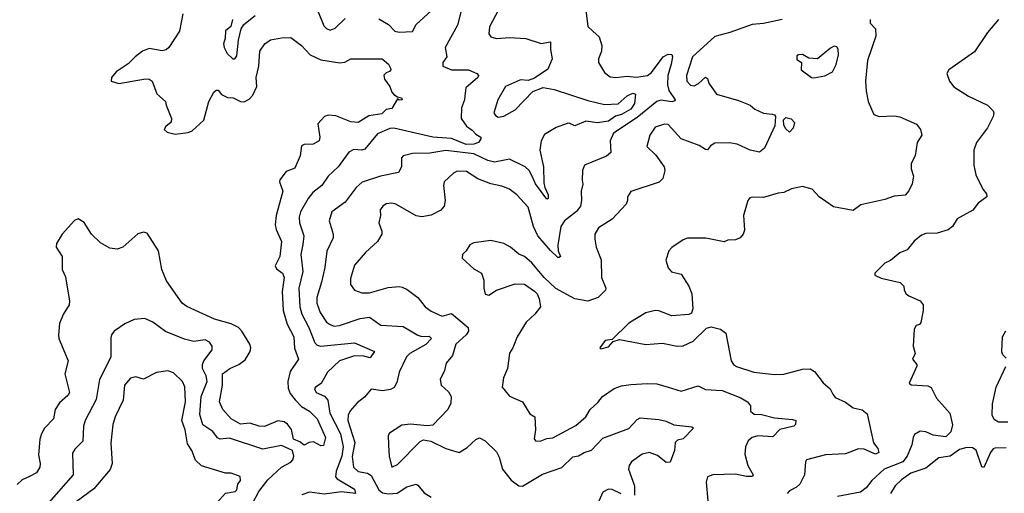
# Model space of a CAD drawing. Extents: x 1954683 to 2060285, y 904798 to 1016299.
# Tile 283 of 472: x 1994782 to 2000055, y 971255 to 973794. Entities that reach past the tile are written whole.
import ezdxf

# ---------------------------------------------------------------- set-up
doc = ezdxf.new("R2010")
doc.units = 0

msp = doc.modelspace()

# ---------------------------------------------------------------- linework, layer by layer
at = {"layer": '0CON10XD'}
for points in [[(1997395.9, 973944.1), (1997297.5, 973755), (1997295, 973717.5), (1997305, 973702), (1997335, 973692.9), (1997405, 973697.9), (1997492.4, 973692.4), (1997575, 973665.6), (1997625.5, 973675.5), (1997624.5, 973634.5), (1997633.1, 973585), (1997611.1, 973528.9), (1997540, 973480), (1997505, 973468.5), (1997465, 973470.9), (1997383.3, 973435), (1997343.5, 973365), (1997322, 973295), (1997330, 973280), (1997345, 973271.4), (1997375, 973277.3), (1997435, 973311.5), (1997530.6, 973409.4), (1997585, 973430), (1997645, 973419.6), (1997825, 973360.3), (1997915, 973338.9), (1997987, 973343), (1998035, 973386.7), (1998065, 973400.8), (1998080, 973395), (1998075.6, 973345), (1998054.4, 973315), (1998005, 973285.6), (1997973.2, 973276.8), (1997935, 973249.3), (1997875, 973240.6), (1997815, 973250.7), (1997755, 973225.5), (1997725, 973238.8), (1997715, 973237.5), (1997655, 973215.5), (1997592.2, 973177.8), (1997575.6, 973145), (1997567.7, 973095), (1997587.5, 973005), (1997588.9, 972918.9), (1997593.8, 972893.8), (1997613.3, 972855), (1997612.5, 972835), (1997605, 972831.2), (1997544.5, 972914.5), (1997526.8, 972955), (1997510.3, 972985), (1997488.8, 973005), (1997405, 973045.9), (1997325, 973030.7), (1997289.7, 973039.7), (1997215, 973074.1), (1997065, 973092.8), (1996978.1, 973078.1), (1996885, 973077.3), (1996835.8, 973064.2), (1996826.4, 973053.6), (1996827.5, 973005), (1996811.2, 972975), (1996714.7, 972955.3), (1996616.4, 972923.6), (1996584.7, 972895.3), (1996525, 972815.5), (1996453.3, 972765), (1996439.1, 972715), (1996461.4, 972645), (1996460.6, 972625), (1996427.3, 972552.7), (1996416.9, 972465), (1996397.9, 972387.9), (1996374.1, 972305), (1996374, 972275), (1996391.6, 972225), (1996425, 972173.5), (1996441.2, 972161.2), (1996465, 972152.2), (1996495, 972154.1), (1996605, 972193.3), (1996655, 972199.6), (1996716.9, 972156.9), (1996835, 972150), (1996915, 972103.4), (1996935, 972096.8), (1996975, 972097.1), (1996987.6, 972085), (1996957.5, 972052.5), (1996871.1, 972005), (1996853.3, 971986.7), (1996814.5, 971905), (1996801.3, 971848.7), (1996786.9, 971823.1), (1996767.9, 971812.1), (1996725, 971804.1), (1996665, 971814), (1996629.2, 971770.8), (1996589.8, 971740.2), (1996552.2, 971697.8), (1996541.8, 971675), (1996539.2, 971645), (1996577.3, 971527.3), (1996563.6, 971453.6), (1996569.4, 971395), (1996595, 971371.6), (1996645, 971363.1), (1996665, 971351.5), (1996704.7, 971275), (1996725, 971257.5), (1996756.7, 971253.3), (1996802.9, 971257.1), (1996855, 971289.6), (1996905, 971304.3), (1996915, 971300), (1996947.9, 971257.9), (1996985.4, 971235.4)], [(1995656.7, 973825), (1995638.3, 973731.7), (1995581.2, 973645), (1995566.8, 973633.2), (1995545, 973627.5), (1995475, 973638.8), (1995440, 973625), (1995400, 973595), (1995363, 973557), (1995298.6, 973515), (1995273.8, 973485), (1995272.5, 973465), (1995312.4, 973452.4), (1995455, 973476.3), (1995475, 973474.7), (1995491.8, 973465), (1995517.1, 973397.1), (1995563.8, 973355), (1995565.8, 973335), (1995595.8, 973264.2), (1995594, 973245), (1995565, 973222), (1995556.2, 973205), (1995571.3, 973191.3), (1995615, 973180), (1995685, 973190), (1995705, 973198.6), (1995768.9, 973255), (1995795.3, 973354.7), (1995821.3, 973405), (1995835, 973416.9), (1995845, 973415.5), (1995863.8, 973393.8), (1995895, 973376.4), (1995925, 973374.5), (1995965, 973354.6), (1995985, 973353.5), (1996011.5, 973368.5), (1996030.6, 973389.4), (1996051.5, 973435), (1996049.1, 973485), (1996062.5, 973545), (1996068.6, 973625), (1996095.7, 973665), (1996125, 973685.6), (1996185, 973697.5), (1996235, 973698.1), (1996291.4, 973655), (1996337.1, 973605), (1996395, 973578.2), (1996497.5, 973562.5), (1996524.2, 973565.8), (1996555.9, 973584.1), (1996724.1, 973584.1), (1996756.7, 973555), (1996767.5, 973535), (1996770, 973525), (1996763, 973517), (1996745, 973510), (1996733, 973497), (1996736, 973475), (1996765, 973436.7), (1996776, 973406), (1996785, 973392.5), (1996805, 973380), (1996827.5, 973375), (1996830, 973365), (1996815, 973362.5), (1996805, 973370), (1996775, 973317.5), (1996745, 973313.3), (1996720.9, 973289.1), (1996651.9, 973278.1), (1996595, 973243.5), (1996555, 973247.3), (1996475, 973278.7), (1996435, 973282.7), (1996415, 973275.6), (1996379.1, 973235), (1996390, 973165), (1996386.2, 973143.8), (1996353.4, 973126.6), (1996305, 973124.4), (1996291.8, 973118.2), (1996284.5, 973065), (1996255, 972998.8), (1996209.7, 972980.3), (1996175.8, 972935), (1996173.6, 972925), (1996191.5, 972875), (1996154.8, 972745), (1996150.4, 972695), (1996155, 972668.6), (1996183.8, 972605), (1996176, 972524), (1996151.2, 972475), (1996158, 972458), (1996190, 972435), (1996197.7, 972412.3), (1996187.5, 972337.5), (1996193.3, 972235), (1996215, 972162.9), (1996250.3, 972095), (1996253.7, 972033.7), (1996275.8, 971974.2), (1996231.5, 971908.5), (1996218.6, 971855), (1996219.9, 971819.9), (1996231.3, 971791.3), (1996256.6, 971756.6), (1996291.4, 971721.4), (1996335, 971695.3), (1996375.9, 971655), (1996420, 971555), (1996408.3, 971511.7), (1996395, 971510.6), (1996355, 971531.2), (1996331.6, 971528.4), (1996305, 971514), (1996281.6, 971531.6), (1996249.2, 971545), (1996238.1, 971598.1), (1996216.9, 971626.9), (1996198.1, 971638.1), (1996165, 971643.8), (1996094, 971614), (1996065, 971615.6), (1996015, 971630.6), (1995965, 971625.5), (1995914.5, 971655), (1995870.9, 971705), (1995852.3, 971745), (1995867.8, 971835), (1995868.9, 971895), (1995908, 971925), (1995955, 971945.5), (1995989.7, 971970.3), (1996017.1, 972015), (1996019.6, 972035), (1996014, 972054), (1995972.5, 972125), (1995954.1, 972144.1), (1995913.9, 972163.9), (1995825, 972188.4), (1995677.3, 972257.3), (1995651.9, 972275), (1995567.5, 972395), (1995543, 972455), (1995525.8, 972555), (1995465, 972650.4), (1995445, 972654.8), (1995415, 972647.1), (1995335, 972574.7), (1995305, 972563.8), (1995265, 972569.4), (1995215, 972597.7), (1995166.7, 972645), (1995127.2, 972707.2), (1995095, 972726.9), (1995075, 972716.9), (1995009.6, 972645), (1994978.8, 972595), (1994978, 972575), (1995009.5, 972525), (1995009.2, 972455), (1995026.8, 972415), (1995049.4, 972285), (1995047.1, 972265), (1995015, 972213.1), (1994996.1, 972165), (1994989.2, 972105), (1994992.1, 972085), (1995041.5, 971965), (1995023.3, 971895), (1995048.1, 971795), (1995039.7, 971780.3), (1994995, 971740.4), (1994972.9, 971705), (1994963.9, 971655), (1994915.3, 971605), (1994899.4, 971575), (1994890.7, 971545), (1994882.1, 971462.1), (1994891.5, 971415), (1994889.5, 971395), (1994871.4, 971365), (1994834, 971345), (1994795, 971328.2), (1994767.7, 971302.3)], [(1995921.4, 973795), (1995912.6, 973757.4), (1995884, 973735), (1995883.3, 973695), (1995874.5, 973664.5), (1995876.9, 973645), (1995892.6, 973612.6), (1995923.4, 973583.4), (1995935, 973584.2), (1995945, 973600), (1995953.9, 973685), (1995968.2, 973745), (1995982.2, 973767.8), (1996042.7, 973817.3)], [(1997150, 973855), (1997126.7, 973765), (1997061.1, 973645), (1997070, 973595), (1997047.8, 973565), (1997047.5, 973545), (1997095, 973525.5), (1997186, 973526), (1997230, 973505), (1997239.2, 973495), (1997235.8, 973485), (1997172, 973428), (1997165.6, 973385.6), (1997164.5, 973365), (1997148.5, 973321.5), (1997146.1, 973265), (1997175, 973223.3), (1997205, 973202.6), (1997225, 973179.7), (1997251.2, 973165), (1997252.5, 973155), (1997240, 973135), (1997214, 973126), (1997172.5, 973125), (1997095, 973156.4), (1996995, 973163.5), (1996785, 973211.9), (1996765, 973210.5), (1996697.7, 973182.3), (1996629.8, 973100.2), (1996615, 973094), (1996571.1, 973098.9), (1996545.3, 973084.7), (1996488.2, 973005), (1996434.4, 972955), (1996400, 972905), (1996352.5, 972867.5), (1996326.2, 972835), (1996285.5, 972765), (1996278.5, 972735), (1996280.5, 972705), (1996304.7, 972635), (1996298.2, 972588.2), (1996287.1, 972535), (1996298.2, 972445), (1996277, 972355), (1996281.7, 972255), (1996293.8, 972215), (1996330.8, 972145), (1996362.4, 972062.4), (1996375, 972049.1), (1996395, 972044.1), (1996575, 972062.7), (1996682, 972015), (1996658.5, 971981.5), (1996625, 971990.8), (1996575, 971991.7), (1996495, 971966.3), (1996430.7, 971905), (1996396.1, 971843.9), (1996366.2, 971825), (1996361.4, 971815), (1996370, 971795), (1996415, 971775.7), (1996432.5, 971755), (1996443.7, 971685), (1996500.1, 971575), (1996515.4, 971504.6), (1996507.3, 971455), (1996477.1, 971375), (1996474.2, 971344.2), (1996482.7, 971332.7), (1996575, 971276.9), (1996580, 971255), (1996505, 971264.2), (1996415, 971251), (1996335, 971262.3), (1996293.5, 971246.5)], [(1996376.9, 973845), (1996411.5, 973761.5), (1996425, 973746.7), (1996445, 973737.8), (1996471.2, 973748.8), (1996525, 973800.8)], [(1997814.4, 973844.4), (1997825, 973756.7), (1997851.7, 973731.7), (1997885, 973701.2), (1997900.6, 973655), (1997897.3, 973625), (1997881.2, 973585), (1997882.2, 973565), (1997915, 973510.8), (1997945, 973487.8), (1997975, 973484.6), (1998035, 973492.1), (1998085, 973486.5), (1998144.4, 973495.6), (1998165, 973510.9), (1998228.5, 973595), (1998255, 973609.4), (1998275, 973607.5), (1998278.2, 973595), (1998270.6, 973555), (1998253, 973495), (1998252, 973445), (1998259.1, 973415), (1998292.7, 973365), (1998291.2, 973358.8), (1998275.6, 973354.4), (1998215, 973363), (1998195, 973356.3), (1998089.4, 973270.6), (1997962.2, 973185), (1997943.6, 973145), (1997948.3, 973081.7), (1997925, 973062.1), (1997806.4, 973013.6), (1997795.6, 972985), (1997794.5, 972934.5), (1997797.4, 972912.6), (1997789.4, 972875), (1997791.6, 972825), (1997786, 972795), (1997764.4, 972765.6), (1997699.5, 972715), (1997681.1, 972685), (1997664.5, 972585), (1997665.5, 972555), (1997677.8, 972525), (1997670.8, 972519.2), (1997665, 972518.6), (1997625, 972556.9), (1997557.5, 972635), (1997533.1, 972685), (1997505, 972788.6), (1997445, 972855.5), (1997405, 972885.5), (1997365, 972900.9), (1997305, 972913.5), (1997235, 972941.8), (1997175, 972980), (1997125, 972982.9), (1997105, 972972), (1997056.2, 972925), (1997052.5, 972905), (1997060.6, 972825), (1997055.5, 972794.5), (1997037.7, 972772.3), (1996985, 972745.7), (1996935, 972737.5), (1996905, 972743.3), (1996796, 972805), (1996775, 972810.8), (1996745, 972807.5), (1996726.2, 972795), (1996712, 972775), (1996714.2, 972745), (1996705.9, 972705.9), (1996721.2, 972661.2), (1996720.8, 972645), (1996698.1, 972605), (1996634.7, 972545.3), (1996575, 972477.5), (1996553.7, 972406.3), (1996554.5, 972374.5), (1996575.8, 972345), (1996615, 972329.5), (1996655, 972330), (1996755, 972357.9), (1996815, 972364.5), (1996830, 972360), (1996857.1, 972347.1), (1996914.1, 972304.1), (1996954.2, 972254.2), (1996985, 972231.5), (1997045.6, 972205.6), (1997095, 972220), (1997184.3, 972145), (1997185.5, 972125), (1997172.9, 972105), (1997118.1, 972055), (1997100, 971995), (1997066.6, 971953.4), (1997056.7, 971913.3), (1997034.2, 971865), (1997038.8, 971835), (1997079.3, 971799.3), (1997092.5, 971775), (1997090.9, 971739.1), (1997074.4, 971705), (1996995, 971621.2), (1996965, 971616.4), (1996875, 971626.7), (1996829.1, 971620.9), (1996762.3, 971577.7), (1996756, 971565), (1996756.6, 971513.4), (1996761.1, 971455), (1996775, 971396.2), (1996805, 971410), (1996927.2, 971532.8), (1996945, 971542.7), (1996984.7, 971534.7), (1997065, 971495.7), (1997135, 971474), (1997178.1, 971501.9), (1997225, 971544.3), (1997245, 971552.5), (1997275, 971536.2), (1997335, 971478.6), (1997349.5, 971449.5), (1997367.1, 971385), (1997415, 971326.7), (1997455, 971295.6), (1997475, 971293.1), (1997582.1, 971357.9), (1997685.9, 971394.1), (1997745, 971450.4), (1997775, 971456.1), (1997805, 971473.6), (1997845, 971486.4), (1997905, 971551.1), (1998045, 971603.5), (1998089.1, 971650.9), (1998105, 971660), (1998205, 971651.8), (1998245, 971642.5), (1998285, 971621.9), (1998382.5, 971612.5), (1998390, 971605), (1998335, 971546.7), (1998305, 971540), (1998291.7, 971528.3), (1998289.2, 971485), (1998265, 971422), (1998245, 971420.8), (1998197.7, 971457.7), (1998155, 971474.6), (1998115, 971464.7), (1998059.6, 971425), (1998045.4, 971405), (1998041.8, 971385), (1998074.5, 971295), (1998074.5, 971245)], [(1996705, 973798.1), (1996758.1, 973768.1), (1996791.7, 973731.7), (1996815, 973727.3), (1996885, 973731.2), (1996905, 973767.8), (1996987.4, 973842.6)], [(1998865.8, 973794.2), (1998765, 973773.5), (1998705, 973769), (1998585, 973724.8), (1998505, 973704.1), (1998384.6, 973595), (1998352.5, 973495), (1998354.6, 973465), (1998375, 973443.3), (1998395, 973439.4), (1998417.9, 973452.1), (1998455, 973486), (1998465, 973478.8), (1998473.5, 973453.5), (1998514.5, 973394.5), (1998630.9, 973360.9), (1998695, 973335.5), (1998720, 973315), (1998765, 973292.9), (1998812.5, 973287.5), (1998825, 973284.2), (1998830.5, 973275), (1998826.3, 973225), (1998771.6, 973105), (1998745, 973083.3), (1998694.7, 973094.7), (1998625, 973126.5), (1998584.4, 973134.4), (1998505, 973132.6), (1998481.6, 973118.4), (1998465, 973096.2), (1998455, 973098), (1998420.3, 973120.3), (1998325.2, 973155.2), (1998255, 973231.4), (1998235, 973234.3), (1998185, 973217.1), (1998156.9, 973175), (1998140, 973115), (1998188.3, 973068.3), (1998232.9, 973005), (1998236.9, 972985), (1998226.8, 972943.2), (1998207.3, 972922.7), (1998055, 972872.5), (1998036.7, 972845), (1998038, 972825), (1998030.8, 972805), (1997955, 972725.7), (1997882.2, 972677.8), (1997862.9, 972645), (1997862.5, 972617.5), (1997868.9, 972575), (1997896.4, 972506.4), (1997897.7, 972412.3), (1997920.8, 972355), (1997918.8, 972345), (1997880, 972305), (1997825, 972285.3), (1997755, 972298.6), (1997653.8, 972353.8), (1997591.3, 972411.3), (1997525, 972490.6), (1997485, 972524.2), (1997455, 972537.5), (1997410, 972575), (1997375, 972594.3), (1997305, 972611.2), (1997215, 972597.5), (1997192.1, 972587.9), (1997173.8, 972555), (1997153.8, 972535), (1997152.5, 972515), (1997215, 972458.8), (1997255.6, 972435.6), (1997267.2, 972397.2), (1997267.5, 972355), (1997275, 972323.3), (1997295, 972317.5), (1997335, 972344.5), (1997435, 972377.8), (1997485, 972375.6), (1997539.4, 972339.4)], [(1999337.5, 973795), (1999337.5, 973775), (1999366.2, 973745), (1999366.4, 973706.4), (1999323.1, 973575), (1999311.8, 973465), (1999315, 973410), (1999326.2, 973355), (1999356.7, 973285), (1999385, 973274.2), (1999465, 973278.6), (1999495, 973272.9), (1999585, 973234.3), (1999607.1, 973205), (1999614.4, 973175), (1999589.2, 973135), (1999578, 973065), (1999556.4, 973023.6), (1999556.7, 972995), (1999568.8, 972955), (1999561.2, 972915), (1999544.2, 972875.8), (1999525, 972854.2), (1999465, 972847.3), (1999415, 972830.4), (1999287.6, 972802.4), (1999245, 972770.6), (1999140.2, 972790.2), (1999100.3, 972820.3), (1999063.8, 972845), (1999026.7, 972885), (1998975, 972900.6), (1998915, 972886.7), (1998875, 972866.9), (1998845, 972864.2), (1998765, 972841.2), (1998705, 972843.3), (1998691.7, 972838.3), (1998681.2, 972825), (1998659.2, 972745), (1998663.3, 972665), (1998656.7, 972645), (1998640, 972625), (1998615, 972613.8), (1998575, 972612), (1998555, 972603.1), (1998456.4, 972623.6), (1998357.9, 972622.1), (1998335, 972613.8), (1998275, 972573.8), (1998258.8, 972555), (1998242.9, 972505), (1998255, 972463.3), (1998272.1, 972442.1), (1998325, 972430), (1998365.7, 972365.7), (1998381.2, 972325), (1998387.5, 972245), (1998379.3, 972220.7), (1998365, 972213.3), (1998275, 972206.4), (1998205, 972233.6), (1998185, 972234.6), (1998135, 972222.5), (1998045, 972167.5), (1997955, 972080), (1997917.5, 972075), (1997890, 972035), (1997895, 972030), (1997935, 972041.2), (1997960, 972070), (1997995, 972080), (1998135, 972053.3), (1998225, 972059.5), (1998303.5, 972043.5), (1998335.8, 972045.8), (1998388.7, 972071.3), (1998459.6, 972140.4), (1998485, 972147.8), (1998535, 972135.7), (1998564.6, 972114.6), (1998591.7, 971965), (1998605, 971945.3), (1998620.8, 971935), (1998714.2, 971905), (1998825, 971891.7), (1998875, 971893.8), (1998975, 971920.7), (1999015, 971922.4), (1999038.1, 971908.1), (1999085, 971847.7), (1999122.9, 971815), (1999136.9, 971786.9), (1999149.8, 971769.8), (1999205, 971743.8), (1999245, 971713.3), (1999293.2, 971703.2), (1999321.7, 971681.7), (1999355.4, 971525.4), (1999378.1, 971495), (1999382.9, 971475), (1999365, 971464.6), (1999305, 971492.2), (1999275, 971494.4), (1999205, 971466.9), (1999098.3, 971461.7), (1998996.7, 971435), (1998990, 971425), (1998984.5, 971355), (1998960.4, 971305), (1998942.2, 971287.8), (1998905, 971269.6), (1998892.7, 971255)], [(2000024.2, 973795), (1999965.6, 973725), (1999895, 973622), (1999757.5, 973525), (1999746.7, 973505), (1999761.2, 973465), (1999785, 973433.8), (1999863.2, 973383.2), (1999965, 973336.7), (1999995, 973306.2), (1999998.6, 973295), (1999995.8, 973275), (1999965.5, 973214.5), (1999905.8, 973135), (1999891.9, 973095), (1999892.9, 973015), (1999903, 972963), (1999941.2, 972885), (1999960.7, 972860.7), (1999962.5, 972845), (1999915, 972810), (1999886.2, 972773.8), (1999803.6, 972726.4), (1999777.5, 972685), (1999755, 972668.1), (1999695, 972649.4), (1999635, 972647.5), (1999611.3, 972638.7), (1999573.4, 972606.6), (1999535, 972561.2), (1999495, 972543.8), (1999445, 972503.8), (1999415, 972488.8), (1999362.5, 972435), (1999362.5, 972425), (1999395, 972408), (1999496.7, 972385), (1999516.7, 972365), (1999518.8, 972345), (1999530, 972325), (1999543.6, 972313.6), (1999605, 972286.9), (1999620.5, 972265), (1999620.9, 972235), (1999608.7, 972171.3), (1999600.5, 972159.5), (1999583.8, 972155), (1999573.2, 972135), (1999567.9, 972045), (1999577.1, 972005), (1999564.2, 971975), (1999586.2, 971945), (1999586.1, 971936.1), (1999546.2, 971845), (1999556, 971836), (1999645, 971831.1), (1999663.2, 971823.2), (1999691.9, 971765), (1999763.1, 971685), (1999778, 971622), (1999769.6, 971585), (1999741.5, 971558.5), (1999675, 971566.7), (1999635, 971585.4), (1999605, 971588.5), (1999575, 971570), (1999566.9, 971555), (1999560.4, 971515), (1999535.2, 971455), (1999511.2, 971425), (1999411.2, 971385), (1999346.2, 971323.8), (1999314.7, 971285.3), (1999285, 971262.3), (1999161.5, 971238.5)], [(1999035, 973482.9), (1999095, 973492.5), (1999135.7, 973515), (1999155, 973553.3), (1999167.5, 973605), (1999166.4, 973636.4), (1999158.3, 973648.3), (1999145, 973652.5), (1999125, 973641.2), (1999055, 973583.8), (1999008.3, 973588.3), (1998975, 973606.7), (1998953.6, 973606.4), (1998945, 973600), (1998945, 973580), (1998970, 973565), (1998966.7, 973525), (1999022.5, 973485), (1999035, 973482.9)], [(1998905, 973192), (1998885, 973208.6), (1998875, 973228), (1998872.2, 973257.8), (1998885, 973269.5), (1998913.3, 973263.3), (1998932.3, 973242.3), (1998925, 973212.5), (1998905, 973192)], [(1997539.4, 972339.4), (1997553.8, 972325), (1997565, 972297.5), (1997570.8, 972255), (1997541.4, 972215), (1997495, 972173.1), (1997447.1, 972095), (1997423.8, 972035), (1997405, 972007.5), (1997394.4, 971925), (1997373.6, 971873.6), (1997366.7, 971825), (1997405.7, 971775.7), (1997475, 971746), (1997515, 971681.2), (1997541.2, 971665), (1997544.1, 971595.9), (1997538.3, 971548.3), (1997545, 971536.7), (1997570, 971535), (1997605, 971549.2), (1997636.6, 971553.4), (1997760.7, 971619.3), (1997815, 971664.5), (1997837.3, 971705), (1997878.5, 971741.5), (1997903.1, 971775), (1997965, 971816.9), (1998005, 971831.4), (1998055, 971838.9), (1998145, 971843.5), (1998195, 971841.5), (1998255, 971824.4), (1998325, 971803.1), (1998415, 971831.1), (1998455, 971812.5), (1998545, 971805.9), (1998645, 971767.3), (1998679.2, 971745), (1998695.6, 971725), (1998696.9, 971695), (1998715, 971678.8), (1998755, 971677.3), (1998825, 971659.4), (1998921.4, 971651.4), (1998938.8, 971645), (1998936.2, 971625), (1998927.5, 971615), (1998853.3, 971596.7), (1998815, 971558.6), (1998735, 971562.9), (1998705.7, 971554.3), (1998683.7, 971536.3), (1998668.5, 971505), (1998666.1, 971465), (1998680.9, 971405), (1998710.8, 971355), (1998706.2, 971345), (1998675.3, 971344.7), (1998615, 971357.3), (1998495, 971354.5), (1998465.5, 971344.5), (1998457.8, 971315), (1998467.2, 971215)], [(1996028.5, 971201.5), (1996063.3, 971265), (1996111.9, 971328.1), (1996184.1, 971395.9), (1996235, 971422.2), (1996245.3, 971435), (1996249.9, 971455), (1996243.4, 971485), (1996185, 971512.3), (1996085, 971491.2), (1995905, 971550.8), (1995855, 971545.5), (1995842, 971552), (1995816.3, 971586.3), (1995762.9, 971622.9), (1995747.1, 971677.1), (1995753.9, 971775), (1995786.1, 971855), (1995781.6, 971885), (1995760.6, 971925), (1995760.6, 971945), (1995768.9, 971965), (1995812.7, 972025), (1995812.7, 972045), (1995799.2, 972065), (1995775, 972077.3), (1995715, 972068.8), (1995665, 972081.8), (1995563.3, 972123.3), (1995495, 972172), (1995452.4, 972192.4), (1995395, 972187.5), (1995345, 972164.2), (1995288.8, 972125), (1995273.3, 972105), (1995270.5, 972089.5), (1995270, 971985), (1995210, 971865), (1995191.2, 971758.8), (1995132.2, 971645), (1995124.6, 971615), (1995120, 971535), (1995077.9, 971492.1), (1995065, 971470), (1995068.5, 971355), (1994899.1, 971160.9)], [(2000065, 971980), (2000047, 971997), (2000042.9, 972012.9), (2000045.6, 972095), (2000063, 972127)], [(1995819.4, 971185), (1995884.6, 971255.4), (1995936, 971265), (1995945.7, 971275), (1995950.8, 971305), (1995963.8, 971325), (1995962.5, 971345), (1995915, 971364), (1995885, 971364.3), (1995755, 971402.9), (1995723.4, 971433.4), (1995703.5, 971485), (1995680.9, 971520.9), (1995668.3, 971595), (1995650.3, 971645), (1995670.9, 971745), (1995666.6, 971826.6), (1995654.8, 971854.8), (1995605, 971901.9), (1995575, 971912.2), (1995515, 971902.2), (1995445, 971866.9), (1995405, 971880), (1995375, 971872.9), (1995343.1, 971835), (1995336.2, 971755), (1995292.7, 971665), (1995280.5, 971625), (1995269.6, 971525), (1995276.7, 971415), (1995267.3, 971382.7), (1995179.7, 971280.3), (1995085, 971209.1)], [(2000075, 971636.2), (2000025, 971636.1), (2000000.9, 971650.9), (1999991.1, 971675), (1999992.8, 971735), (2000010.9, 971825), (2000063.8, 971935)], [(2000065, 971498.5), (2000005, 971498.2), (1999995, 971494.5), (1999981.4, 971475), (1999945, 971394.3), (1999935, 971397.5), (1999905, 971486.9), (1999885, 971500), (1999855, 971500.3), (1999815, 971489.7), (1999765, 971455.3), (1999705, 971445.8), (1999635, 971390.9), (1999555, 971363.6), (1999505, 971328), (1999470.7, 971295), (1999445.3, 971255)], [(1998002.7, 971252.7), (1997955, 971275.5), (1997935, 971278.5), (1997905, 971262), (1997884.2, 971214.2)]]:
    msp.add_lwpolyline(points, dxfattribs=at)

doc.saveas('drawing.dxf')
